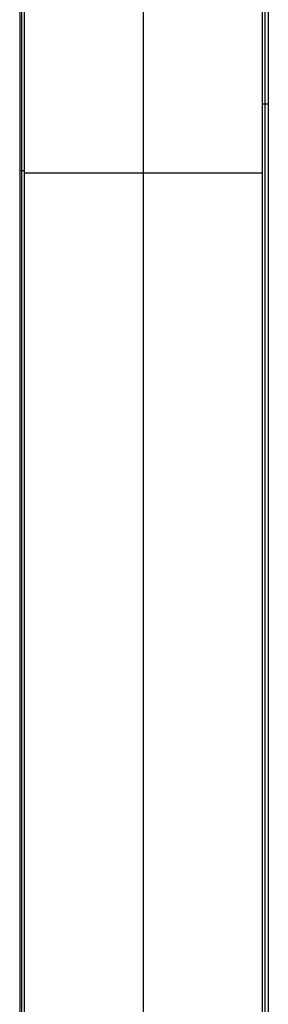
# Model space of a CAD drawing. Extents: x -64 to 57, y 4 to 161.
# Tile 271 of 342: x 14.751 to 15.69, y 137.243 to 140.967. Entities that reach past the tile are written whole.
import ezdxf

# ---------------------------------------------------------------- set-up
doc = ezdxf.new("R2010")
doc.units = 0
doc.layers.add('DEFAULT', color=7, linetype='CONTINUOUS')

msp = doc.modelspace()

# ---------------------------------------------------------------- linework, layer by layer
at = {"layer": 'DEFAULT', "color": 254}
for p, q in [((14.751, 154.8163, 38.7161), (14.751, 125.9942, 38.7161)), ((14.7595, 125.9857, 39.0411), (14.7595, 154.8078, 39.0411)), ((14.768, 154.7993, 39.3661), (14.768, 125.9772, 39.3661)), ((15.218, 154.7993, 39.3661), (15.218, 125.9816, 39.3661)), ((15.668, 126.4942, 39.3661), (15.668, 154.7993, 39.3661)), ((15.6791, 126.4942, 39.7911), (15.6791, 154.7882, 39.7911)), ((15.6903, 154.777, 40.2161), (15.6903, 126.4942, 40.2161)), ((15.6903, 140.6468, 40.2161), (15.668, 140.6468, 39.3661)), ((14.751, 140.3968, 38.7161), (14.768, 140.3968, 39.3661)), ((14.768, 140.3882, 39.3661), (15.668, 140.3882, 39.3661))]:
    msp.add_line(p, q, dxfattribs=at)

doc.saveas('drawing.dxf')
